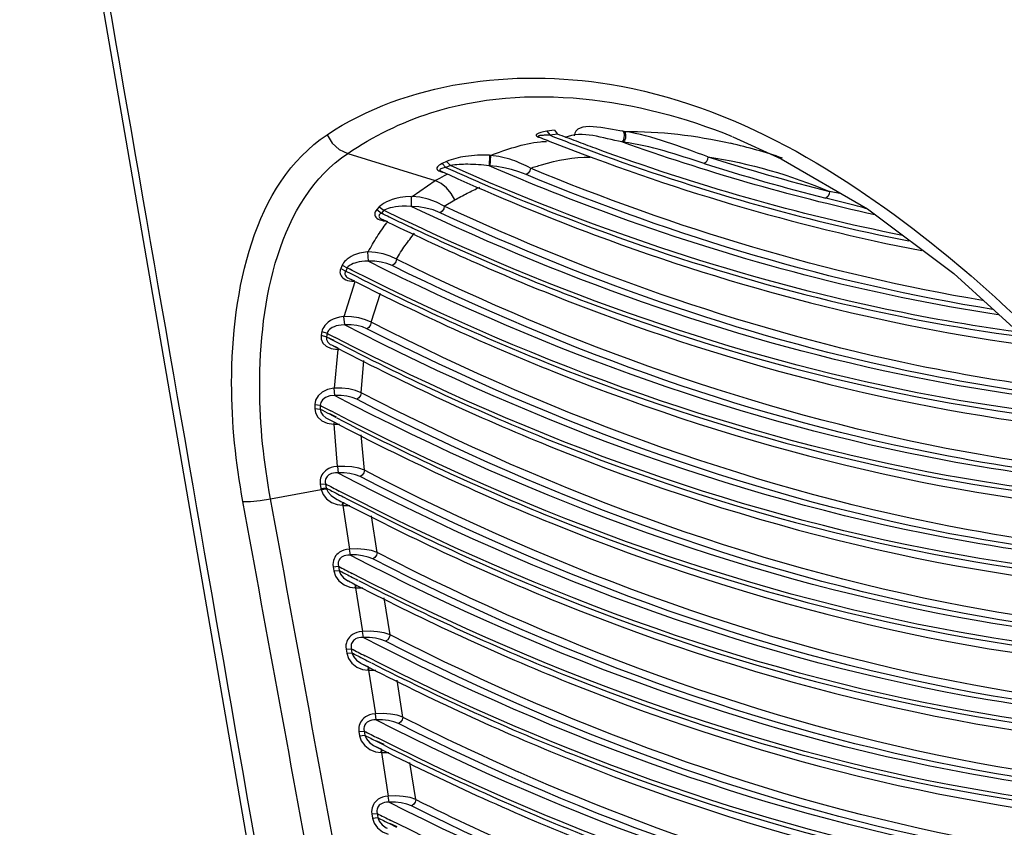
# Paper-space layout 'Sheet' of a CAD drawing. Header units: inches. Extents: x 0.2 to 10.8, y 0.2 to 8.3.
# Tile 294 of 545: x 5.2878 to 5.3575, y 6.2562 to 6.3134. Entities that reach past the tile are written whole.
import ezdxf

# ---------------------------------------------------------------- set-up
doc = ezdxf.new("R2010")
doc.units = ezdxf.units.IN
doc.header["$MEASUREMENT"] = 0
doc.layers.get('0').update_dxf_attribs({"lineweight": 5})

psp = doc.layouts.new('Sheet')

# ---------------------------------------------------------------- linework, layer by layer
at = {"color": 0, "linetype": 'ByBlock', "lineweight": -3}
for p, q in [((5.287766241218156, 6.348325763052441), (5.30525993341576, 6.247258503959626)), ((5.32565307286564, 6.305614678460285), (5.325117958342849, 6.305532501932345)), ((5.325117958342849, 6.305532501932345), (5.325352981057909, 6.305244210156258)), ((5.32565307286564, 6.305614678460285), (5.325885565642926, 6.305325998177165)), ((5.330608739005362, 6.305517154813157), (5.330509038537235, 6.305530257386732)), ((5.325154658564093, 6.304886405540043), (5.32521929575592, 6.304860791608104)), ((5.325154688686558, 6.304907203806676), (5.325219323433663, 6.304883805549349)), ((5.325885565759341, 6.305325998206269), (5.325352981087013, 6.305244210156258)), ((5.330541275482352, 6.304759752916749), (5.330441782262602, 6.304772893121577)), ((5.311007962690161, 6.303958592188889), (5.317200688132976, 6.302031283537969)), ((5.318015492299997, 6.303380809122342), (5.317704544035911, 6.303237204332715)), ((5.318015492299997, 6.303380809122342), (5.318284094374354, 6.303102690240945)), ((5.321062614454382, 6.30382308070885), (5.321026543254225, 6.303079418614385)), ((5.321128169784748, 6.303819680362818), (5.321062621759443, 6.303823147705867)), ((5.321128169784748, 6.303819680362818), (5.321092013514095, 6.303075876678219)), ((5.317704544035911, 6.303237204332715), (5.317974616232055, 6.302959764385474)), ((5.318284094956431, 6.30310269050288), (5.317974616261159, 6.302959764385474)), ((5.321092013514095, 6.303075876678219), (5.321026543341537, 6.303079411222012)), ((5.315569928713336, 6.300910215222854), (5.317200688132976, 6.302031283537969)), ((5.317200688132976, 6.302031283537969), (5.317538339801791, 6.302214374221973)), ((5.317538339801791, 6.302214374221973), (5.317877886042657, 6.302392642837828)), ((5.317877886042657, 6.302392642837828), (5.318096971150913, 6.302503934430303)), ((5.346005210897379, 6.301091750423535), (5.345152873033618, 6.301268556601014)), ((5.315514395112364, 6.30091028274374), (5.315511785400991, 6.300194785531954)), ((5.317856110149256, 6.300213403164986), (5.318590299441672, 6.300664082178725)), ((5.313249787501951, 6.300166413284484), (5.313075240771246, 6.299971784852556)), ((5.313075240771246, 6.299971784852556), (5.31339386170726, 6.299731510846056)), ((5.313249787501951, 6.300166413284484), (5.313566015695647, 6.299923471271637)), ((5.313566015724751, 6.299923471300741), (5.31339386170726, 6.299731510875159)), ((5.313637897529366, 6.299892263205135), (5.313566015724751, 6.299923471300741)), ((5.31363774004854, 6.299888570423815), (5.313566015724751, 6.299923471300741)), ((5.313390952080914, 6.299323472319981), (5.313820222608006, 6.299134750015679)), ((5.313390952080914, 6.299323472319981), (5.313819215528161, 6.299113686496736)), ((5.31339386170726, 6.299731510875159), (5.313541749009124, 6.299666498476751)), ((5.31339386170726, 6.299731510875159), (5.313541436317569, 6.299659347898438)), ((5.31353004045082, 6.299188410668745), (5.313677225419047, 6.299170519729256)), ((5.312416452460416, 6.296972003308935), (5.312452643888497, 6.29631431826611)), ((5.310613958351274, 6.296029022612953), (5.310516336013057, 6.295803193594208)), ((5.310516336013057, 6.295803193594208), (5.310870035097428, 6.295620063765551)), ((5.310613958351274, 6.296029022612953), (5.310966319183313, 6.295842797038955)), ((5.310966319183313, 6.295842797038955), (5.310870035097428, 6.295620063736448)), ((5.310870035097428, 6.295620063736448), (5.311223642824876, 6.295454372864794)), ((5.310870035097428, 6.295620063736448), (5.311222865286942, 6.295440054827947)), ((5.311323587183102, 6.295678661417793), (5.310966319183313, 6.295842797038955)), ((5.311322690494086, 6.295661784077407), (5.310966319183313, 6.295842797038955)), ((5.311065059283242, 6.295115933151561), (5.311491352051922, 6.294917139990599)), ((5.311065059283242, 6.295115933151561), (5.311490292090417, 6.294898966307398)), ((5.310768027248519, 6.292392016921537), (5.311529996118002, 6.294887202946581)), ((5.311296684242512, 6.294896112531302), (5.311481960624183, 6.294887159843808)), ((5.312680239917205, 6.291982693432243), (5.313336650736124, 6.29405662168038)), ((5.310719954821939, 6.29238938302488), (5.310777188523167, 6.291797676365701)), ((5.309180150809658, 6.29132436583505), (5.309133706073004, 6.291075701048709)), ((5.309133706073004, 6.291075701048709), (5.309506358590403, 6.290957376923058)), ((5.309180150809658, 6.29132436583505), (5.309552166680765, 6.291202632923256)), ((5.309552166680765, 6.291202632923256), (5.309506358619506, 6.290957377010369)), ((5.309506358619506, 6.290957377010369), (5.310016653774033, 6.29071346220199)), ((5.309506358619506, 6.290957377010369), (5.310015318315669, 6.290691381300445)), ((5.309491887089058, 6.290281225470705), (5.30984147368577, 6.290120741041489)), ((5.30984147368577, 6.290120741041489), (5.310276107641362, 6.290063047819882)), ((5.309854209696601, 6.290373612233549), (5.310300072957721, 6.290161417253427)), ((5.309854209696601, 6.290373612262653), (5.310298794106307, 6.290141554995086)), ((5.310065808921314, 6.287313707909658), (5.310323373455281, 6.290063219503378)), ((5.310323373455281, 6.290063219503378), (5.310385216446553, 6.290059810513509)), ((5.310323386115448, 6.290063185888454), (5.310339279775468, 6.290142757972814)), ((5.311958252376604, 6.286983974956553), (5.312164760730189, 6.289273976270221)), ((5.310018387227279, 6.287310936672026), (5.31008405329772, 6.286791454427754)), ((5.308675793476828, 6.286148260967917), (5.308673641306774, 6.285877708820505)), ((5.308673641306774, 6.285877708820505), (5.309052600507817, 6.28583064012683)), ((5.308675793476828, 6.286148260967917), (5.309054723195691, 6.286097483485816)), ((5.309054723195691, 6.286097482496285), (5.309052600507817, 6.285830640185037)), ((5.30955087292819, 6.285166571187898), (5.310031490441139, 6.284935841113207)), ((5.30955087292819, 6.285166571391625), (5.310030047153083, 6.284914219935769)), ((5.309714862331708, 6.285480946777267), (5.310193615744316, 6.285230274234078)), ((5.309716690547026, 6.285509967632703), (5.310196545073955, 6.285278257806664)), ((5.309177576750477, 6.285004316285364), (5.309561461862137, 6.284826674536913)), ((5.309561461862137, 6.284826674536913), (5.31000220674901, 6.284762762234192)), ((5.310049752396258, 6.284762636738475), (5.310418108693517, 6.28475023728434)), ((5.310277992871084, 6.281758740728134), (5.310049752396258, 6.284762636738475)), ((5.310049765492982, 6.284762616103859), (5.310071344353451, 6.284916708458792)), ((5.312195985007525, 6.281491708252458), (5.311972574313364, 6.284003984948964)), ((5.310277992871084, 6.281758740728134), (5.310340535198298, 6.281317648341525)), ((5.309064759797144, 6.280502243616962), (5.309438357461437, 6.280528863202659)), ((5.309064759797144, 6.280502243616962), (5.309109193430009, 6.280206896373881)), ((5.309421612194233, 6.28063882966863), (5.309482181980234, 6.280237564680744)), ((5.305543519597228, 6.27946583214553), (5.309123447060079, 6.280131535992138)), ((5.309109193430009, 6.280206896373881), (5.309482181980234, 6.28023756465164)), ((5.309109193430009, 6.280206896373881), (5.309123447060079, 6.280131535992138)), ((5.309123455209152, 6.280131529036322), (5.309497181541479, 6.280185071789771)), ((5.31025608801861, 6.279054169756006), (5.31063422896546, 6.279005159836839)), ((5.31063422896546, 6.279005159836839), (5.310662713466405, 6.279239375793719)), ((5.310682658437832, 6.279004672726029), (5.311171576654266, 6.278995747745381)), ((5.311167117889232, 6.27590732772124), (5.310682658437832, 6.279004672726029)), ((5.31068267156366, 6.279004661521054), (5.310706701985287, 6.279218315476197)), ((5.313095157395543, 6.275657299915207), (5.312686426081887, 6.278270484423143)), ((5.311119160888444, 6.275904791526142), (5.311179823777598, 6.275482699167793)), ((5.309978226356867, 6.274650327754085), (5.310351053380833, 6.274682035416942)), ((5.310351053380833, 6.274682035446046), (5.310396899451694, 6.274388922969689)), ((5.309978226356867, 6.274650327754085), (5.310024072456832, 6.274357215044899)), ((5.310024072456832, 6.274357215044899), (5.310396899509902, 6.274388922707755)), ((5.31154845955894, 6.273160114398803), (5.311576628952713, 6.273394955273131)), ((5.311596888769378, 6.273159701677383), (5.311620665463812, 6.273374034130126)), ((5.311157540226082, 6.273211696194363), (5.31154845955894, 6.273160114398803)), ((5.31159687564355, 6.273159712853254), (5.31208896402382, 6.273151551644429)), ((5.312081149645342, 6.27006355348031), (5.31159687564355, 6.273159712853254)), ((5.314008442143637, 6.269818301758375), (5.313599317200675, 6.272434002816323)), ((5.312033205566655, 6.270060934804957), (5.312094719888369, 6.269638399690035)), ((5.310892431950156, 6.268805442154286), (5.311265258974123, 6.268837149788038)), ((5.310892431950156, 6.268805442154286), (5.310938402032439, 6.268511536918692)), ((5.310938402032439, 6.268511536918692), (5.311311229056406, 6.268543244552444)), ((5.311265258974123, 6.268837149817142), (5.311311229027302, 6.268543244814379)), ((5.311972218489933, 6.267797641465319), (5.312489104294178, 6.267553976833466)), ((5.311972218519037, 6.26779764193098), (5.312487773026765, 6.267532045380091)), ((5.312069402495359, 6.267369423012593), (5.312462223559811, 6.267318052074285)), ((5.312462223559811, 6.267318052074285), (5.3124900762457, 6.267553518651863)), ((5.312510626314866, 6.267317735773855), (5.313005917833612, 6.267310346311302)), ((5.312994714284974, 6.264222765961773), (5.312510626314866, 6.267317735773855)), ((5.312510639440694, 6.267317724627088), (5.312534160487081, 6.26753273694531)), ((5.314921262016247, 6.263982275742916), (5.314511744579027, 6.266600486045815)), ((5.31294678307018, 6.264220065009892), (5.313009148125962, 6.26379709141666)), ((5.311806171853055, 6.262963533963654), (5.312178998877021, 6.26299524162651)), ((5.311806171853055, 6.262963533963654), (5.311852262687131, 6.262668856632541)), ((5.312178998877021, 6.26299524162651), (5.312225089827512, 6.262700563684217)), ((5.311852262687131, 6.262668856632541), (5.312225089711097, 6.262700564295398)), ((5.313052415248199, 6.262276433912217), (5.313565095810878, 6.262016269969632)), ((5.313054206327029, 6.262309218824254), (5.313567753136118, 6.262066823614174)), ((5.312887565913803, 6.261956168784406), (5.313402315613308, 6.26171540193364)), ((5.312887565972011, 6.261956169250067), (5.313401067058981, 6.261693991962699)), ((5.312978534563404, 6.261530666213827), (5.313375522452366, 6.261478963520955)), ((5.313375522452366, 6.261478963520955), (5.313403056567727, 6.261715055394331)), ((5.313423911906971, 6.26147873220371), (5.313922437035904, 6.261472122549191)), ((5.313907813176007, 6.2583849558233), (5.313423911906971, 6.26147873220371)), ((5.313423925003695, 6.26147872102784), (5.313447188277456, 6.261694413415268)), ((5.315833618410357, 6.258149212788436), (5.315423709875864, 6.260769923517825)), ((5.313859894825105, 6.258382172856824), (5.313923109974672, 6.257958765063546)), ((5.31271944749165, 6.257124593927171), (5.31309227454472, 6.257156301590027)), ((5.31271944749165, 6.257124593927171), (5.312765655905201, 6.256829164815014)), ((5.312765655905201, 6.256829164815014), (5.313138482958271, 6.25686087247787)), ((5.313092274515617, 6.257156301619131), (5.313138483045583, 6.256860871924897)), ((5.313966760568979, 6.256440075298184), (5.314477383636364, 6.256183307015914)), ((5.313968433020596, 6.256472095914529), (5.314479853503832, 6.256232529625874))]:
    psp.add_line(p, q, dxfattribs=at)
for points in [[(5.325117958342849, 6.305532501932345), (5.324991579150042, 6.305510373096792), (5.32488049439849, 6.305488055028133), (5.324783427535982, 6.305465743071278), (5.324699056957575, 6.305443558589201), (5.324626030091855, 6.305421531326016), (5.324563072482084, 6.30539960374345), (5.324509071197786, 6.305377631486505), (5.324463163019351, 6.305355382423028), (5.324425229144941, 6.305332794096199), (5.324395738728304, 6.30531014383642), (5.324374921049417, 6.305287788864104), (5.324362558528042, 6.305265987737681), (5.324358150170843, 6.305244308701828), (5.324362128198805, 6.305221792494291), (5.32437689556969, 6.305197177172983), (5.324407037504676, 6.305169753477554), (5.324458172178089, 6.305139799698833), (5.324535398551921, 6.305108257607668), (5.324640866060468, 6.305076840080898), (5.324767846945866, 6.305048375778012)], [(5.330509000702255, 6.305530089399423), (5.330574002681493, 6.305431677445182), (5.330601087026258, 6.305261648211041), (5.330583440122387, 6.305062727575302), (5.330525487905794, 6.304884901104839), (5.330441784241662, 6.30477285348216)], [(5.330608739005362, 6.305517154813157), (5.330674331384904, 6.305418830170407), (5.330701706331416, 6.305248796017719), (5.330683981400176, 6.305049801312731), (5.330625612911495, 6.30487187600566), (5.330541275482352, 6.304759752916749)], [(5.309548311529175, 6.305282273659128), (5.309909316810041, 6.304689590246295), (5.310416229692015, 6.304229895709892), (5.311007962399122, 6.303958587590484)], [(5.325352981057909, 6.305244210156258), (5.325226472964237, 6.305246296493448), (5.325114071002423, 6.305246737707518), (5.325014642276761, 6.305245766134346), (5.324926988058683, 6.305243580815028), (5.324849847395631, 6.305240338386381), (5.324781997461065, 6.305236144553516), (5.324722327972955, 6.305231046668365), (5.324669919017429, 6.305225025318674), (5.324624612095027, 6.305218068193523), (5.324586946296, 6.30521026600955), (5.324557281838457, 6.305201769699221), (5.324535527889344, 6.305192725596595), (5.324521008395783, 6.305182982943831), (5.32451363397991, 6.305172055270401), (5.324514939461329, 6.30515913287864), (5.324528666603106, 6.305143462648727), (5.324559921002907, 6.305124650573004), (5.324587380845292, 6.305112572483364)], [(5.338309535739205, 6.305141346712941), (5.341736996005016, 6.303578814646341), (5.347840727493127, 6.300021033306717), (5.353965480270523, 6.295453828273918), (5.359770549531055, 6.290154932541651)], [(5.336535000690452, 6.303716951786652), (5.336504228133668, 6.303518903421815), (5.336404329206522, 6.303347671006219), (5.336260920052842, 6.30324716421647)], [(5.317704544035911, 6.303237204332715), (5.317585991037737, 6.303176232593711), (5.317490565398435, 6.303116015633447), (5.317417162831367, 6.303056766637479), (5.317364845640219, 6.302998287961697), (5.317333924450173, 6.302941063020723), (5.317324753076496, 6.302885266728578), (5.317340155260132, 6.302827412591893), (5.317388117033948, 6.302767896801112), (5.317471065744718, 6.302712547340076), (5.317584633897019, 6.302665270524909), (5.317718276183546, 6.302628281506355), (5.317862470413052, 6.302601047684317)], [(5.317974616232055, 6.302959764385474), (5.317855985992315, 6.302937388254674), (5.317757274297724, 6.302913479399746), (5.317677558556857, 6.302888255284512), (5.317615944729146, 6.302861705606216), (5.317572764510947, 6.302834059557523), (5.317548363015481, 6.302805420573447), (5.317543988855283, 6.302773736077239), (5.317566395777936, 6.302738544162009), (5.317619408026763, 6.302702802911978), (5.31763959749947, 6.302693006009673)], [(5.323661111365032, 6.302454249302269), (5.323133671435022, 6.302653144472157), (5.32260634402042, 6.302814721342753), (5.322085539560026, 6.302940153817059), (5.321577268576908, 6.303028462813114), (5.321092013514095, 6.303075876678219)], [(5.323953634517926, 6.302917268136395), (5.323913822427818, 6.30272254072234), (5.323807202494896, 6.302553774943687), (5.323661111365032, 6.302454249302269)], [(5.318590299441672, 6.300664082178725), (5.318348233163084, 6.301126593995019), (5.318020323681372, 6.301525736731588), (5.31762891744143, 6.301834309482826), (5.317200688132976, 6.302031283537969)], [(5.345152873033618, 6.301268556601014), (5.345128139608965, 6.301068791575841), (5.345032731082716, 6.300896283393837), (5.344891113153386, 6.300795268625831)], [(5.315514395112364, 6.300910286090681), (5.315100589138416, 6.300888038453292), (5.314739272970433, 6.300835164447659), (5.314431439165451, 6.300766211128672), (5.314168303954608, 6.300688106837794), (5.313943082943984, 6.300604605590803), (5.3137510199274, 6.300518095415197), (5.313588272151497, 6.300430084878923), (5.31345162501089, 6.300341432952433), (5.313339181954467, 6.30025311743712), (5.313249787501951, 6.300166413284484)], [(5.317856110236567, 6.300213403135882), (5.317304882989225, 6.30050134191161), (5.3167205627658, 6.300712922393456), (5.316132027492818, 6.300849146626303), (5.315569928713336, 6.300910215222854)], [(5.313075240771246, 6.299971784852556), (5.313011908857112, 6.299890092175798), (5.312966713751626, 6.299811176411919), (5.31293789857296, 6.299733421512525), (5.312925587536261, 6.299655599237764), (5.312931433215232, 6.299577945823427), (5.312957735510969, 6.299501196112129), (5.313007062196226, 6.299426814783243), (5.313079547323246, 6.299358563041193), (5.313170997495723, 6.299300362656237), (5.313276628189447, 6.299253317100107), (5.313396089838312, 6.299216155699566), (5.31353004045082, 6.299188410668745)], [(5.315511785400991, 6.300194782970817), (5.31517329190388, 6.300211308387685), (5.314872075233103, 6.300206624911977), (5.314611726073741, 6.300188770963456), (5.314386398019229, 6.30016233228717), (5.314191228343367, 6.300129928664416), (5.314022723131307, 6.300093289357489), (5.31387796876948, 6.30005357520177), (5.313754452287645, 6.300011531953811), (5.313650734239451, 6.299967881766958), (5.313566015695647, 6.299923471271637)], [(5.317554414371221, 6.299754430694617), (5.317060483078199, 6.299947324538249), (5.31654817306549, 6.300084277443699), (5.316041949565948, 6.300166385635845), (5.315567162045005, 6.300194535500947)], [(5.317856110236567, 6.300213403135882), (5.31781180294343, 6.300020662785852), (5.317701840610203, 6.299853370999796), (5.317554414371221, 6.299754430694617)], [(5.31339386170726, 6.299731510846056), (5.31333158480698, 6.299687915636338), (5.313284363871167, 6.299644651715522), (5.313250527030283, 6.299600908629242), (5.313229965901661, 6.29955596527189), (5.313224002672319, 6.299509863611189), (5.313234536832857, 6.299462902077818), (5.313263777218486, 6.299415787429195), (5.313312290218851, 6.299370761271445), (5.313377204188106, 6.29933043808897), (5.313390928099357, 6.299323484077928)], [(5.31241645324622, 6.296971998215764), (5.312119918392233, 6.296942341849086), (5.311857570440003, 6.296887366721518), (5.311627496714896, 6.296816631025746), (5.311427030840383, 6.296736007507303), (5.311253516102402, 6.296649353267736), (5.311104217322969, 6.296559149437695), (5.310976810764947, 6.296467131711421), (5.310869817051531, 6.296375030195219), (5.310781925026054, 6.296284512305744), (5.310711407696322, 6.296196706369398), (5.310656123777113, 6.296111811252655), (5.310613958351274, 6.296029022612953)], [(5.31245264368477, 6.29631431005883), (5.312217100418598, 6.296314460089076), (5.312006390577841, 6.296296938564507), (5.311819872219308, 6.296267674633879), (5.311655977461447, 6.296230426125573), (5.311512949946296, 6.296187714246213), (5.311388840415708, 6.296141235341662), (5.311281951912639, 6.296092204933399), (5.311191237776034, 6.296041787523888), (5.311115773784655, 6.295991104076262), (5.31105426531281, 6.29594097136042), (5.311005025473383, 6.295891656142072), (5.310966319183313, 6.295842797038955)], [(5.314465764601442, 6.296459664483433), (5.314029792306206, 6.296679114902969), (5.313523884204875, 6.296842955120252), (5.312990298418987, 6.296941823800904), (5.312466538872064, 6.29697395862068)], [(5.314158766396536, 6.296003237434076), (5.313792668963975, 6.296148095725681), (5.313371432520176, 6.296251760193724), (5.312930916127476, 6.296307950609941), (5.312502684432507, 6.296316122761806)], [(5.314465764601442, 6.296459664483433), (5.314418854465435, 6.296268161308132), (5.31430695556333, 6.296101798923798), (5.314158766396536, 6.296003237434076)], [(5.310516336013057, 6.295803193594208), (5.310483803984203, 6.295709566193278), (5.310466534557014, 6.295621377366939), (5.310462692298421, 6.295536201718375), (5.310472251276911, 6.295451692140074), (5.310496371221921, 6.295367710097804), (5.310536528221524, 6.295285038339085), (5.310594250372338, 6.295204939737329), (5.310670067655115, 6.295129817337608), (5.310762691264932, 6.295062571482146), (5.310870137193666, 6.29500512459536), (5.310992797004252, 6.294957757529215), (5.31113399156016, 6.294920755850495), (5.311296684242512, 6.294896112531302)], [(5.310870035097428, 6.295620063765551), (5.310838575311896, 6.295563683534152), (5.3108195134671, 6.295509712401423), (5.310811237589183, 6.29545675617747), (5.310813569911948, 6.295403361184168), (5.310827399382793, 6.295349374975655), (5.310853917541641, 6.2952952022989), (5.310894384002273, 6.295241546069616), (5.310949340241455, 6.295189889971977), (5.311017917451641, 6.29514214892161), (5.31106505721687, 6.295115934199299)], [(5.3107199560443, 6.292389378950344), (5.31043997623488, 6.292353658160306), (5.310191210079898, 6.29228754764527), (5.309973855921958, 6.292200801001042), (5.309786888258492, 6.292100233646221), (5.309628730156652, 6.291990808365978), (5.309497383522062, 6.291876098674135), (5.309391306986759, 6.291759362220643), (5.309309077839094, 6.291643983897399), (5.309248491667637, 6.291532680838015), (5.309206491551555, 6.291426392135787), (5.309180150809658, 6.29132436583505)], [(5.312680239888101, 6.291982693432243), (5.312280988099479, 6.292165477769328), (5.311806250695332, 6.292299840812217), (5.31128999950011, 6.292376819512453), (5.310768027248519, 6.292392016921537)], [(5.310777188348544, 6.291797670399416), (5.310557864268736, 6.291791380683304), (5.310362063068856, 6.291763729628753), (5.310190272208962, 6.291720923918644), (5.310041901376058, 6.29166737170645), (5.309915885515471, 6.291606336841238), (5.309810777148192, 6.291540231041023), (5.309725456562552, 6.291471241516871), (5.309658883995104, 6.291401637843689), (5.309609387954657, 6.291333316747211), (5.309574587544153, 6.291267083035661), (5.309552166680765, 6.291202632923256)], [(5.312370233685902, 6.291527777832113), (5.312046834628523, 6.291657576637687), (5.311662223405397, 6.29175010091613), (5.31124492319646, 6.291798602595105), (5.310825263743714, 6.291800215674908)], [(5.312680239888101, 6.291982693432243), (5.312631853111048, 6.291791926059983), (5.31251885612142, 6.291626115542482), (5.312370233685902, 6.291527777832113)], [(5.309133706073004, 6.291075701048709), (5.309137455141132, 6.290781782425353), (5.30925603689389, 6.290511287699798), (5.309491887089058, 6.290281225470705)], [(5.309506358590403, 6.290957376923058), (5.309504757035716, 6.290766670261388), (5.309593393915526, 6.290583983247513), (5.309774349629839, 6.290420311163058), (5.30985389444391, 6.290373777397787)], [(5.310018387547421, 6.287310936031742), (5.309575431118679, 6.287224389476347), (5.309191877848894, 6.287032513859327), (5.308907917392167, 6.286769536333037), (5.308736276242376, 6.286469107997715), (5.308675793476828, 6.286148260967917)], [(5.3119582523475, 6.286983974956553), (5.31156614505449, 6.287141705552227), (5.311098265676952, 6.287253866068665), (5.310586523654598, 6.287312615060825), (5.310065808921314, 6.287313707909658)], [(5.310084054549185, 6.28679148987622), (5.309738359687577, 6.286759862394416), (5.309441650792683, 6.286654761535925), (5.309224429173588, 6.28649660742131), (5.309096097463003, 6.286307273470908), (5.309054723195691, 6.286097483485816)], [(5.311646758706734, 6.286529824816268), (5.311333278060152, 6.286657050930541), (5.310957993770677, 6.286747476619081), (5.310547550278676, 6.286794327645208), (5.310131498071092, 6.286794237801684)], [(5.3119582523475, 6.286983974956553), (5.311909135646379, 6.286793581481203), (5.311795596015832, 6.286628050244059), (5.311646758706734, 6.286529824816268)], [(5.308673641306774, 6.285877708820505), (5.308727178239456, 6.285562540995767), (5.308894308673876, 6.285262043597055), (5.309177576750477, 6.285004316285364)], [(5.309052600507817, 6.28583064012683), (5.309100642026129, 6.285617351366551), (5.309237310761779, 6.285406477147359), (5.309464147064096, 6.285216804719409), (5.309550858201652, 6.285166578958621)], [(5.310230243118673, 6.281756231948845), (5.31002587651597, 6.281731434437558), (5.309843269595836, 6.281683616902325), (5.309682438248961, 6.281617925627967), (5.309543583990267, 6.281539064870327), (5.309427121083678, 6.281452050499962), (5.309331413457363, 6.281360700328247), (5.309252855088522, 6.281266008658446), (5.309188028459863, 6.281166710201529), (5.309134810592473, 6.281060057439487), (5.309092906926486, 6.28094243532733), (5.309064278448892, 6.280810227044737), (5.309053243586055, 6.280662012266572), (5.309064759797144, 6.280502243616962)], [(5.312195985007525, 6.281491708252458), (5.311790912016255, 6.281631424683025), (5.311313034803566, 6.28172599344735), (5.31079697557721, 6.281769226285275), (5.310277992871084, 6.281758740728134)], [(5.310292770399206, 6.281315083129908), (5.310133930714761, 6.28131039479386), (5.309993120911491, 6.28128873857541), (5.309870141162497, 6.281253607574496), (5.309764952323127, 6.28120818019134), (5.309677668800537, 6.281155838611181), (5.309606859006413, 6.281099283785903), (5.309549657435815, 6.281039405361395), (5.309503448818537, 6.280975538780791), (5.309466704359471, 6.28090592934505), (5.309439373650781, 6.280828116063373), (5.309423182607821, 6.28073949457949), (5.309421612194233, 6.28063882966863)], [(5.311884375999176, 6.281037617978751), (5.311557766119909, 6.281171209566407), (5.311172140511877, 6.281266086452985), (5.310756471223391, 6.281315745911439), (5.310340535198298, 6.281317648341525)], [(5.312195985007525, 6.281491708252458), (5.312146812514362, 6.281301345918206), (5.312033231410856, 6.281135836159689), (5.311884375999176, 6.281037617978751)], [(5.309123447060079, 6.280131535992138), (5.309260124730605, 6.279783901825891), (5.309515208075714, 6.279460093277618), (5.309864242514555, 6.279206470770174), (5.31025608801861, 6.279054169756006)], [(5.309497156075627, 6.280185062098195), (5.309622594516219, 6.279935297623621), (5.309839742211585, 6.279694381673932), (5.310139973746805, 6.279489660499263)], [(5.303583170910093, 6.279272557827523), (5.304119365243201, 6.279268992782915), (5.304804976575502, 6.279336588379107), (5.305543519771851, 6.279465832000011)], [(5.311119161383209, 6.275904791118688), (5.31091587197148, 6.275880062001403), (5.310734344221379, 6.275832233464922), (5.31057473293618, 6.275766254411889), (5.310437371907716, 6.275686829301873), (5.310322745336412, 6.275599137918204), (5.310229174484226, 6.27550719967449), (5.310152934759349, 6.275412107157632), (5.310090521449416, 6.27531263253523), (5.310039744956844, 6.275206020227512), (5.310000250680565, 6.275088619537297), (5.309973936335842, 6.274956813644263), (5.309965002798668, 6.274809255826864), (5.309978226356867, 6.274650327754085)], [(5.311179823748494, 6.275482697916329), (5.311021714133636, 6.275478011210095), (5.310881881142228, 6.275455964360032), (5.310760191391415, 6.27541997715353), (5.31065665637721, 6.2753732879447), (5.310571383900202, 6.27531945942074), (5.310502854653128, 6.275261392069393), (5.310448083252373, 6.275200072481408), (5.310404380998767, 6.275134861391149), (5.310370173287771, 6.275063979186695), (5.310345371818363, 6.27498491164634), (5.310331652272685, 6.274895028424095), (5.310332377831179, 6.274793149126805), (5.310351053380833, 6.274682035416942)], [(5.313095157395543, 6.275657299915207), (5.31268584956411, 6.275793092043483), (5.312204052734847, 6.275883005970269), (5.31168581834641, 6.275921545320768), (5.311167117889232, 6.27590732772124)], [(5.312784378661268, 6.275202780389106), (5.312453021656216, 6.275337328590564), (5.312062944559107, 6.275432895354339), (5.311644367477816, 6.275482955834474), (5.311227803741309, 6.275485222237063)], [(5.313095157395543, 6.275657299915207), (5.313046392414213, 6.275466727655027), (5.312933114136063, 6.275301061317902), (5.312784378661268, 6.275202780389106)], [(5.310024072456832, 6.274357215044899), (5.310144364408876, 6.273991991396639), (5.310392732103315, 6.27364944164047), (5.310752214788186, 6.273374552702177), (5.311157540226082, 6.273211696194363)], [(5.310396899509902, 6.274388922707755), (5.31051037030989, 6.27412795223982), (5.310722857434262, 6.273875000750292), (5.311018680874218, 6.273662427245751), (5.311055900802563, 6.273642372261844)], [(5.312033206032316, 6.270060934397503), (5.311829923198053, 6.270035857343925), (5.311648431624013, 6.269987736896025), (5.311488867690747, 6.269921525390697), (5.311351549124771, 6.269841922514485), (5.311236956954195, 6.269754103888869), (5.31114339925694, 6.269662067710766), (5.311067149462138, 6.269566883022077), (5.311004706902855, 6.269467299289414), (5.310953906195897, 6.269360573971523), (5.310914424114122, 6.269243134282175), (5.310888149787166, 6.269111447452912), (5.31087923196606, 6.268964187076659), (5.310892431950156, 6.268805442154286)], [(5.314008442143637, 6.269818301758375), (5.313599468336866, 6.269952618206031), (5.313117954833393, 6.270041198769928), (5.312599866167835, 6.270078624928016), (5.312081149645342, 6.27006355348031)], [(5.314008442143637, 6.269818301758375), (5.313960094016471, 6.269627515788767), (5.313847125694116, 6.269461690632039), (5.313698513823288, 6.269363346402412)], [(5.312094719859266, 6.269638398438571), (5.311936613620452, 6.269633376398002), (5.311796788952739, 6.269611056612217), (5.311675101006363, 6.269574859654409), (5.311571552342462, 6.269528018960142), (5.311486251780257, 6.269474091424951), (5.311417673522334, 6.269415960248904), (5.311362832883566, 6.269354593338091), (5.311319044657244, 6.269289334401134), (5.311284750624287, 6.269218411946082), (5.311259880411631, 6.269139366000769), (5.311246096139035, 6.269049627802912), (5.311246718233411, 6.268948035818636), (5.311265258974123, 6.268837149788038)], [(5.313698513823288, 6.269363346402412), (5.313367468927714, 6.269496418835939), (5.312977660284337, 6.269590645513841), (5.312559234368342, 6.269639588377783), (5.312142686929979, 6.26964100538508)], [(5.310938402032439, 6.268511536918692), (5.31105773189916, 6.268148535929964), (5.311304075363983, 6.26780783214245), (5.311662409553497, 6.267533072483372), (5.312069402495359, 6.267369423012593)], [(5.311311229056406, 6.268543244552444), (5.311423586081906, 6.268284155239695), (5.311634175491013, 6.268032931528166), (5.311928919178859, 6.267820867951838), (5.311971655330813, 6.267797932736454)], [(5.312946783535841, 6.264220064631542), (5.312743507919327, 6.264194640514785), (5.312562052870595, 6.26414622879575), (5.312402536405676, 6.264079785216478), (5.312265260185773, 6.264000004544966), (5.312150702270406, 6.263912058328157), (5.312057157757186, 6.263819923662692), (5.311980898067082, 6.263724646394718), (5.311918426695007, 6.263624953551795), (5.311867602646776, 6.263518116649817), (5.311828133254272, 6.263400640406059), (5.311801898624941, 6.263269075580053), (5.311792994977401, 6.263122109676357), (5.311806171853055, 6.262963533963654)], [(5.314921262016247, 6.263982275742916), (5.314512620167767, 6.264115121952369), (5.31403138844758, 6.264202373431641), (5.313513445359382, 6.264238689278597), (5.312994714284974, 6.264222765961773)], [(5.313009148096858, 6.263797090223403), (5.312851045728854, 6.263791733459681), (5.312711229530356, 6.263769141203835), (5.312589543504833, 6.263732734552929), (5.312485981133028, 6.26368574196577), (5.312400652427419, 6.26363171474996), (5.312332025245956, 6.26357351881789), (5.312277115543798, 6.263512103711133), (5.3122332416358, 6.263446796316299), (5.312198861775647, 6.263375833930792), (5.312173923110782, 6.26329681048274), (5.312160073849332, 6.263207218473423), (5.312160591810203, 6.263105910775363), (5.312178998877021, 6.26299524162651)], [(5.31461218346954, 6.263526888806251), (5.314281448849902, 6.26365849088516), (5.313891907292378, 6.263751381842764), (5.313473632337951, 6.263799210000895), (5.313057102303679, 6.263799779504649)], [(5.314921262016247, 6.263982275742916), (5.314873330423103, 6.263791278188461), (5.314760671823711, 6.263625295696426), (5.31461218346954, 6.263526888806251)], [(5.311852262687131, 6.262668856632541), (5.311971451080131, 6.26230660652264), (5.312217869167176, 6.261966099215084), (5.312571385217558, 6.261694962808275), (5.312978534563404, 6.261530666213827)], [(5.312225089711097, 6.262700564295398), (5.312336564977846, 6.262442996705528), (5.312546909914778, 6.262192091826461), (5.312837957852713, 6.261982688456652), (5.312887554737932, 6.261956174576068)], [(5.313859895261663, 6.258382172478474), (5.313656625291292, 6.258356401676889), (5.31347520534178, 6.258307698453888), (5.313315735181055, 6.25824102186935), (5.313178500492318, 6.258161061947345), (5.313063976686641, 6.258072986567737), (5.312970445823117, 6.257980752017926), (5.312894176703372, 6.257885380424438), (5.31283167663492, 6.257785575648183), (5.31278082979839, 6.257678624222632), (5.312741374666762, 6.257561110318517), (5.312715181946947, 6.257429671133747), (5.312706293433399, 6.257283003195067), (5.31271944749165, 6.257124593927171)], [(5.313923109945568, 6.257958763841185), (5.313765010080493, 6.257953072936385), (5.31362520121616, 6.257930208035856), (5.313503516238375, 6.257893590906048), (5.313399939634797, 6.257846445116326), (5.313314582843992, 6.257792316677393), (5.313245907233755, 6.257734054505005), (5.313190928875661, 6.257672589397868), (5.313146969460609, 6.257607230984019), (5.313112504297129, 6.257536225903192), (5.313087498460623, 6.257457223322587), (5.31307358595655, 6.257367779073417), (5.31307400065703, 6.257266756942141), (5.31309227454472, 6.257156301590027)], [(5.315833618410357, 6.258149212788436), (5.315425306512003, 6.258280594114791), (5.314944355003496, 6.258366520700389), (5.314426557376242, 6.258401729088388), (5.313907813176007, 6.2583849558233)], [(5.315525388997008, 6.257693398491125), (5.315194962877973, 6.257823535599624), (5.314805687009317, 6.25791509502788), (5.314387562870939, 6.25796181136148), (5.3139710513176, 6.257961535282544)], [(5.315833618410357, 6.258149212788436), (5.315786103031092, 6.257958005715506), (5.315673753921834, 6.25779186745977), (5.315525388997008, 6.257693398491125)], [(5.312765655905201, 6.256829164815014), (5.312883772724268, 6.256469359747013), (5.31312790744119, 6.256130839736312), (5.313480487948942, 6.255859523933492), (5.313888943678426, 6.255694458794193)], [(5.313138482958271, 6.25686087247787), (5.313248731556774, 6.256605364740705), (5.313456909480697, 6.256356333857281), (5.313747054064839, 6.256147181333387), (5.31380240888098, 6.256117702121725)]]:
    psp.add_lwpolyline(points, dxfattribs=at)
for centre, radius, start, end in [((42.45274583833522, 12.74401485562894), 37.71077811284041, 189.7648500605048, 189.9201794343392), ((5.385295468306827, 6.456557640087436), 0.1631596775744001, 248.1561748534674, 248.3706407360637), ((5.38363031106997, 6.453647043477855), 0.1594354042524, 248.5602186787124, 249.7547105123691), ((5.32970710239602, 6.267975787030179), 0.03765403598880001, 71.22974513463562, 77.0596161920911), ((5.380463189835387, 6.441944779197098), 0.145040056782, 252.3699746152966, 255.9096195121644), ((5.389431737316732, 6.459978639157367), 0.1728955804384, 245.465935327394, 245.65785161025), ((5.380251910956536, 6.44167260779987), 0.1452474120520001, 252.3699746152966, 255.9096195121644), ((5.324182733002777, 6.291039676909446), 0.013116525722, 141.9625724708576, 142.4433771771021), ((5.395523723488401, 6.455689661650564), 0.1855992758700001, 242.4055217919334, 242.6026186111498), ((5.396209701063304, 6.450089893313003), 0.1859501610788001, 242.0492678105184, 242.2800275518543), ((5.396340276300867, 6.451109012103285), 0.1866750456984, 242.1226641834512, 242.3876699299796), ((5.396542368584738, 6.445353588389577), 0.1864250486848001, 242.1451395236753, 242.4829156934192), ((5.396394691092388, 6.444302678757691), 0.1856640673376, 242.0878626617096, 242.375377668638), ((5.395940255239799, 6.443434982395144), 0.1846845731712, 242.3754710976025, 242.5570277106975), ((5.396803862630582, 6.444124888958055), 0.18605211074, 242.2378019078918, 242.4184576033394), ((5.396448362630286, 6.439029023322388), 0.1855334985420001, 242.3510723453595, 242.690881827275), ((5.396295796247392, 6.437971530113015), 0.1847644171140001, 242.2955774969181, 242.584293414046), ((5.396709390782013, 6.437798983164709), 0.1851591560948, 242.4455815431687, 242.6260756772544), ((5.395846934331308, 6.43710682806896), 0.1837901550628, 242.5843883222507, 242.7658091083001), ((5.396373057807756, 6.432733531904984), 0.1846763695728, 242.5581369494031, 242.8996096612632), ((5.396202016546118, 6.431643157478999), 0.183869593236, 242.5037735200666, 242.7936744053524), ((5.395758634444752, 6.430781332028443), 0.1829004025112, 242.7937700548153, 242.9750533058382), ((5.394425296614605, 6.421127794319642), 0.1761124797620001, 243.1639564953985, 246.1016262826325), ((5.396287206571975, 6.426411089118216), 0.1837904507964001, 242.7656543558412, 243.1084907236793), ((5.396116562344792, 6.425323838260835), 0.1829866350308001, 242.7124256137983, 243.0035306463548), ((5.394378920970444, 6.414820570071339), 0.1752577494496, 243.3736528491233, 246.3256522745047), ((5.39617547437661, 6.420030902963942), 0.1828413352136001, 242.9736302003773, 243.3172311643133), ((5.396034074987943, 6.419003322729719), 0.182103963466, 242.921536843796, 243.2138427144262)]:
    psp.add_arc(centre, radius, start, end, dxfattribs=at)
for points, knots in [([(5.30954831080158, 6.305282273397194), (5.315191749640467, 6.309039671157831), (5.332384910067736, 6.311184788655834), (5.346192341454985, 6.302587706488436), (5.352995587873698, 6.29710615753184)], [0, 0, 0, 0, 0.4369407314, 1, 1, 1, 1]), ([(5.311007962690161, 6.303958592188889), (5.312821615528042, 6.305177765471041), (5.321308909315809, 6.309380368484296), (5.331648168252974, 6.307859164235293), (5.33826094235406, 6.305161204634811)], [0, 0, 0, 0, 0.234294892, 1, 1, 1, 1]), ([(5.303583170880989, 6.279272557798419), (5.303077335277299, 6.282044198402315), (5.302119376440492, 6.290815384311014), (5.304318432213, 6.301799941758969), (5.30954831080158, 6.305282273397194)], [0, 0, 0, 0, 0.3095864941, 1, 1, 1, 1]), ([(5.324661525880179, 6.304782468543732), (5.324734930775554, 6.304789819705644), (5.32488240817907, 6.304802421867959), (5.325030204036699, 6.304810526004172), (5.325104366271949, 6.304813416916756)], [0, 0, 0, 0, 0.4984914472, 1, 1, 1, 1]), ([(5.328546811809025, 6.304321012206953), (5.328102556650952, 6.304484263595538), (5.327213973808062, 6.30481532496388), (5.32632837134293, 6.305154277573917), (5.325885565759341, 6.305325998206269)], [0, 0, 0, 0, 0.4991374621, 1, 1, 1, 1]), ([(5.305543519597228, 6.27946583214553), (5.305064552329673, 6.282070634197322), (5.304150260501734, 6.290310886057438), (5.306118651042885, 6.30064608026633), (5.311007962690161, 6.303958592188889)], [0, 0, 0, 0, 0.3096092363, 1, 1, 1, 1]), ([(5.321062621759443, 6.303823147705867), (5.320490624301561, 6.303853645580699), (5.319454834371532, 6.303807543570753), (5.318434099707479, 6.303570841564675), (5.318015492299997, 6.303380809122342)], [0, 0, 0, 0, 0.5547623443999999, 1, 1, 1, 1]), ([(5.323953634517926, 6.302917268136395), (5.323547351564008, 6.303141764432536), (5.322635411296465, 6.303548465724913), (5.321655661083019, 6.303772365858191), (5.321128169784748, 6.303819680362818)], [0, 0, 0, 0, 0.4670818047, 1, 1, 1, 1]), ([(5.317974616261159, 6.302959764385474), (5.318401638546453, 6.302766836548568), (5.31925581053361, 6.302385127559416), (5.320113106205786, 6.302010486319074), (5.320541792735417, 6.301825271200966)], [0, 0, 0, 0, 0.5008525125, 1, 1, 1, 1]), ([(5.321026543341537, 6.303079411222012), (5.320526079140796, 6.303145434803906), (5.319610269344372, 6.303214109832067), (5.318690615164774, 6.303166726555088), (5.318284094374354, 6.303102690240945)], [0, 0, 0, 0, 0.5508913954, 1, 1, 1, 1]), ([(5.358442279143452, 6.291295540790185), (5.355101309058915, 6.291753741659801), (5.341327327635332, 6.294199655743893), (5.327963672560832, 6.298763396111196), (5.318284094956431, 6.30310269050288)], [0, 0, 0, 0, 0.241219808, 1, 1, 1, 1]), ([(5.357093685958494, 6.292514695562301), (5.347900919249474, 6.293910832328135), (5.33566532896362, 6.29715057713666), (5.324008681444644, 6.301791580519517), (5.321026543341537, 6.303079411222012)], [0, 0, 0, 0, 0.7410968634, 1, 1, 1, 1]), ([(5.323953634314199, 6.302917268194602), (5.324086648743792, 6.302957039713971), (5.32435276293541, 6.303036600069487), (5.324619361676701, 6.303114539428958), (5.324752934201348, 6.30315271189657)], [0, 0, 0, 0, 0.4998435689, 1, 1, 1, 1]), ([(5.318166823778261, 6.302453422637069), (5.321575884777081, 6.30091115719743), (5.334865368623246, 6.295408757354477), (5.348940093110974, 6.29171687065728), (5.359491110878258, 6.290325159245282)], [0, 0, 0, 0, 0.2601270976, 1, 1, 1, 1]), ([(5.318590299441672, 6.300664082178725), (5.318882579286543, 6.300825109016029), (5.319471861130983, 6.301136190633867), (5.320071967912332, 6.301425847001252), (5.320373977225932, 6.301564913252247)], [0, 0, 0, 0, 0.5009104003, 1, 1, 1, 1]), ([(5.320541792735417, 6.301825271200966), (5.323704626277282, 6.300458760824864), (5.336049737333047, 6.295566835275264), (5.34904931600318, 6.292259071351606), (5.358796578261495, 6.290957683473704)], [0, 0, 0, 0, 0.2594599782, 1, 1, 1, 1]), ([(5.34787440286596, 6.300011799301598), (5.347388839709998, 6.300152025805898), (5.346393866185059, 6.300411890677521), (5.345398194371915, 6.30066817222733), (5.344891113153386, 6.300795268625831)], [0, 0, 0, 0, 0.4915574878, 1, 1, 1, 1]), ([(5.363777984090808, 6.285175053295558), (5.359617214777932, 6.285576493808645), (5.342311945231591, 6.288131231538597), (5.32559091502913, 6.294075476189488), (5.31363774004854, 6.299888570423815)], [0, 0, 0, 0, 0.239247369, 1, 1, 1, 1]), ([(5.363030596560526, 6.286254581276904), (5.359084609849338, 6.286674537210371), (5.342709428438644, 6.289210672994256), (5.326872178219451, 6.294780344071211), (5.315511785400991, 6.300194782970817)], [0, 0, 0, 0, 0.2397316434, 1, 1, 1, 1]), ([(5.36238619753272, 6.287127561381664), (5.358685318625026, 6.287566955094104), (5.343367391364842, 6.290079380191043), (5.328536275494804, 6.295238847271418), (5.317856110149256, 6.300213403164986)], [0, 0, 0, 0, 0.2403080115, 1, 1, 1, 1]), ([(5.313541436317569, 6.299659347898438), (5.313913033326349, 6.299477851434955), (5.314656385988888, 6.299117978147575), (5.315402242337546, 6.298763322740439), (5.315775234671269, 6.298587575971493)], [0, 0, 0, 0, 0.5007441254, 1, 1, 1, 1]), ([(5.313861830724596, 6.299092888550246), (5.318016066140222, 6.297066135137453), (5.334120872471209, 6.289958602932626), (5.351471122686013, 6.285494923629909), (5.364397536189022, 6.284271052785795)], [0, 0, 0, 0, 0.2625322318, 1, 1, 1, 1]), ([(5.362819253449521, 6.286572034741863), (5.359059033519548, 6.286997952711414), (5.343485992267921, 6.289479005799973), (5.328405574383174, 6.294700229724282), (5.317554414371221, 6.299754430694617)], [0, 0, 0, 0, 0.2401982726, 1, 1, 1, 1]), ([(5.312466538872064, 6.29697395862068), (5.312661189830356, 6.297340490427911), (5.31307190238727, 6.298046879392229), (5.313540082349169, 6.29871679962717), (5.313784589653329, 6.299034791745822)], [0, 0, 0, 0, 0.508506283, 1, 1, 1, 1]), ([(5.315775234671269, 6.298587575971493), (5.319747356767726, 6.296715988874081), (5.335155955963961, 6.290144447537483), (5.351676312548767, 6.286023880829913), (5.36398503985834, 6.284869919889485)], [0, 0, 0, 0, 0.2620898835, 1, 1, 1, 1]), ([(5.314465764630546, 6.296459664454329), (5.314656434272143, 6.296787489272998), (5.315057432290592, 6.29741778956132), (5.31551125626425, 6.298011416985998), (5.315747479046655, 6.298292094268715)], [0, 0, 0, 0, 0.5083023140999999, 1, 1, 1, 1]), ([(5.366688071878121, 6.280410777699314), (5.36219370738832, 6.280765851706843), (5.343427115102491, 6.283295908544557), (5.325318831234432, 6.289847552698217), (5.31245264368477, 6.29631431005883)], [0, 0, 0, 0, 0.2384334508, 1, 1, 1, 1]), ([(5.3662354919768, 6.28122513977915), (5.361941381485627, 6.281610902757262), (5.344051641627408, 6.284169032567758), (5.326779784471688, 6.290372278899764), (5.314465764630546, 6.296459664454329)], [0, 0, 0, 0, 0.2388866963, 1, 1, 1, 1]), ([(5.367243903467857, 6.279377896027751), (5.362613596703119, 6.279704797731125), (5.343251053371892, 6.282185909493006), (5.324568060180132, 6.288952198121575), (5.311322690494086, 6.295661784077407)], [0, 0, 0, 0, 0.2381688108, 1, 1, 1, 1]), ([(5.366524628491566, 6.280701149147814), (5.362182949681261, 6.281072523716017), (5.344085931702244, 6.28359348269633), (5.326609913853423, 6.28984806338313), (5.314158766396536, 6.296003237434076)], [0, 0, 0, 0, 0.2388082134, 1, 1, 1, 1]), ([(5.311222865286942, 6.295440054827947), (5.315833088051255, 6.293094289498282), (5.333629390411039, 6.284959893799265), (5.353027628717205, 6.280064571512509), (5.367394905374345, 6.279085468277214)], [0, 0, 0, 0, 0.2642730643, 1, 1, 1, 1]), ([(5.311529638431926, 6.294878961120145), (5.316135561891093, 6.292537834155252), (5.333930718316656, 6.284408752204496), (5.353316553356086, 6.27950169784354), (5.367684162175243, 6.278492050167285)], [0, 0, 0, 0, 0.2640169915, 1, 1, 1, 1]), ([(5.369192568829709, 6.274723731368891), (5.364359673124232, 6.27501789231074), (5.344098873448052, 6.277476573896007), (5.32456756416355, 6.284654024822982), (5.310777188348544, 6.291797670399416)], [0, 0, 0, 0, 0.2376636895, 1, 1, 1, 1]), ([(5.369085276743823, 6.274995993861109), (5.36439056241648, 6.27531045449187), (5.344741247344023, 6.277778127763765), (5.325787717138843, 6.28467678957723), (5.312370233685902, 6.291527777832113)], [0, 0, 0, 0, 0.2379916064, 1, 1, 1, 1]), ([(5.368871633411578, 6.275504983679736), (5.364218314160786, 6.275833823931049), (5.344751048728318, 6.278340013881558), (5.325978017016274, 6.285192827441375), (5.312680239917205, 6.291982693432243)], [0, 0, 0, 0, 0.238056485, 1, 1, 1, 1]), ([(5.369546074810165, 6.273720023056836), (5.364633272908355, 6.273985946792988), (5.344019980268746, 6.276369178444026), (5.324138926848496, 6.283641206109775), (5.310118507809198, 6.290907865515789)], [0, 0, 0, 0, 0.2375471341, 1, 1, 1, 1]), ([(5.310015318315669, 6.290691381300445), (5.314901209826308, 6.288147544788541), (5.33372112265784, 6.27937889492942), (5.354381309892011, 6.274231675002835), (5.36962298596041, 6.273436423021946)], [0, 0, 0, 0, 0.2652009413, 1, 1, 1, 1]), ([(5.310337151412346, 6.290121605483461), (5.31520661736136, 6.287589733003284), (5.333982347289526, 6.27884735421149), (5.354575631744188, 6.273689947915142), (5.369783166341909, 6.272845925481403)], [0, 0, 0, 0, 0.2648911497, 1, 1, 1, 1]), ([(5.370771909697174, 6.269119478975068), (5.365756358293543, 6.269371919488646), (5.34468266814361, 6.271761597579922), (5.324373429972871, 6.279277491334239), (5.310084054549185, 6.28679148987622)], [0, 0, 0, 0, 0.2372575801, 1, 1, 1, 1]), ([(5.370729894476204, 6.269380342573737), (5.365844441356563, 6.269653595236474), (5.345349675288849, 6.272055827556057), (5.325586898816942, 6.279299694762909), (5.311646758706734, 6.286529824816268)], [0, 0, 0, 0, 0.2375670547, 1, 1, 1, 1]), ([(5.370592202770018, 6.269879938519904), (5.365742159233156, 6.270166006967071), (5.345403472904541, 6.27260308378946), (5.325796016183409, 6.27980694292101), (5.311958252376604, 6.286983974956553)], [0, 0, 0, 0, 0.2376162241, 1, 1, 1, 1]), ([(5.370918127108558, 6.268133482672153), (5.365871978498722, 6.268362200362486), (5.344663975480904, 6.2706681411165), (5.324207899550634, 6.278169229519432), (5.309818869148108, 6.285695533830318)], [0, 0, 0, 0, 0.2372647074, 1, 1, 1, 1]), ([(5.310232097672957, 6.285210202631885), (5.315209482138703, 6.282614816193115), (5.334368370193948, 6.273691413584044), (5.355443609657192, 6.268530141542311), (5.37095977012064, 6.267853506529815)], [0, 0, 0, 0, 0.2654808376, 1, 1, 1, 1]), ([(5.310068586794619, 6.284894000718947), (5.315060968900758, 6.282275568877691), (5.334292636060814, 6.273258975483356), (5.355452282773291, 6.268005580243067), (5.371046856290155, 6.267263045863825)], [0, 0, 0, 0, 0.2652932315, 1, 1, 1, 1]), ([(5.371464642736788, 6.263567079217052), (5.366410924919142, 6.263805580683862), (5.34516647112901, 6.26616003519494), (5.32468955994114, 6.273732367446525), (5.310292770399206, 6.281315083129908)], [0, 0, 0, 0, 0.2371832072, 1, 1, 1, 1]), ([(5.371456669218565, 6.263824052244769), (5.3665326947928, 6.264082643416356), (5.345866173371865, 6.266446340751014), (5.325933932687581, 6.273741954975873), (5.311884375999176, 6.281037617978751)], [0, 0, 0, 0, 0.2374937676, 1, 1, 1, 1]), ([(5.37144591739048, 6.264315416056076), (5.366547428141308, 6.264582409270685), (5.345992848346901, 6.266968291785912), (5.326171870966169, 6.274234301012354), (5.312195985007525, 6.281491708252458)], [0, 0, 0, 0, 0.2375253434, 1, 1, 1, 1]), ([(5.371487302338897, 6.262588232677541), (5.366444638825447, 6.262806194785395), (5.345251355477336, 6.265066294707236), (5.324799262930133, 6.272523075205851), (5.310411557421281, 6.280018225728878)], [0, 0, 0, 0, 0.2372967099, 1, 1, 1, 1]), ([(5.31069923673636, 6.279196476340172), (5.315679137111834, 6.276596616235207), (5.334864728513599, 6.267644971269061), (5.355961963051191, 6.262443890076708), (5.37150771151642, 6.261722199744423)], [0, 0, 0, 0, 0.2652340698, 1, 1, 1, 1]), ([(5.310864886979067, 6.279512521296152), (5.315835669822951, 6.27693270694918), (5.334970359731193, 6.268065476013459), (5.356009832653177, 6.262957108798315), (5.371494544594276, 6.262310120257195)], [0, 0, 0, 0, 0.2654380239, 1, 1, 1, 1]), ([(5.371450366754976, 6.258049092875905), (5.366469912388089, 6.258298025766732), (5.345551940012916, 6.260653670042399), (5.32538165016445, 6.268065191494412), (5.311179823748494, 6.275482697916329)], [0, 0, 0, 0, 0.2373601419, 1, 1, 1, 1]), ([(5.371478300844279, 6.258797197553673), (5.366650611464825, 6.259071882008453), (5.346410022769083, 6.261450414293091), (5.326882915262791, 6.268559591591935), (5.313095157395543, 6.275657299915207)], [0, 0, 0, 0, 0.2376994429, 1, 1, 1, 1]), ([(5.37145762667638, 6.258306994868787), (5.366606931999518, 6.258574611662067), (5.346265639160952, 6.260934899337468), (5.326638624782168, 6.26807084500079), (5.312784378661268, 6.275202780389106)], [0, 0, 0, 0, 0.2376716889, 1, 1, 1, 1]), ([(5.371410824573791, 6.257071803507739), (5.366448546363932, 6.25730270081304), (5.345613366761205, 6.259570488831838), (5.325499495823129, 6.266856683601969), (5.311327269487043, 6.274174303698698)], [0, 0, 0, 0, 0.2374869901, 1, 1, 1, 1]), ([(5.311613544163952, 6.273352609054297), (5.316510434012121, 6.270818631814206), (5.335388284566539, 6.262080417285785), (5.356099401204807, 6.256976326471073), (5.371376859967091, 6.256209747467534)], [0, 0, 0, 0, 0.264948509, 1, 1, 1, 1]), ([(5.311778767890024, 6.273670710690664), (5.316669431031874, 6.271155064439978), (5.335507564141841, 6.262495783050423), (5.356174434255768, 6.257483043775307), (5.371400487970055, 6.25679392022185)], [0, 0, 0, 0, 0.2651576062, 1, 1, 1, 1]), ([(5.371266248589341, 6.253294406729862), (5.366529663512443, 6.253584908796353), (5.346692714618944, 6.255978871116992), (5.327549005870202, 6.262910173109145), (5.314008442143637, 6.269818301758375)], [0, 0, 0, 0, 0.2379113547, 1, 1, 1, 1]), ([(5.371233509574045, 6.252542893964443), (5.36634447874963, 6.252809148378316), (5.345833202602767, 6.255184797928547), (5.326049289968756, 6.26241442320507), (5.312094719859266, 6.269638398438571)], [0, 0, 0, 0, 0.2375698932, 1, 1, 1, 1]), ([(5.37124509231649, 6.252803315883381), (5.366485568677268, 6.253087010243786), (5.346548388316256, 6.255463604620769), (5.327305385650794, 6.262421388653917), (5.313698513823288, 6.269363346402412)], [0, 0, 0, 0, 0.2378827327, 1, 1, 1, 1]), ([(5.371194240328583, 6.251563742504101), (5.366323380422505, 6.251812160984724), (5.345894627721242, 6.254101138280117), (5.326167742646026, 6.261207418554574), (5.312243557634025, 6.268332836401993)], [0, 0, 0, 0, 0.2376957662, 1, 1, 1, 1]), ([(5.312692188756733, 6.267831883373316), (5.31749270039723, 6.265384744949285), (5.335996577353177, 6.256946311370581), (5.356247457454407, 6.252028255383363), (5.371185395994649, 6.251285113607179)], [0, 0, 0, 0, 0.2648488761, 1, 1, 1, 1]), ([(5.312527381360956, 6.267511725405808), (5.317334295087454, 6.265046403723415), (5.335878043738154, 6.256529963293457), (5.356173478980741, 6.251522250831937), (5.371162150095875, 6.250703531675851)], [0, 0, 0, 0, 0.2646438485, 1, 1, 1, 1]), ([(5.37101959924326, 6.247038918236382), (5.366221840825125, 6.247321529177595), (5.346115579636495, 6.249714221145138), (5.326716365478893, 6.256764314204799), (5.313009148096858, 6.263797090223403)], [0, 0, 0, 0, 0.2377812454, 1, 1, 1, 1]), ([(5.371030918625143, 6.247302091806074), (5.366362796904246, 6.247601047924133), (5.346829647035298, 6.249991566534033), (5.327970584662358, 6.256773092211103), (5.31461218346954, 6.263526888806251)], [0, 0, 0, 0, 0.2380944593, 1, 1, 1, 1]), ([(5.37098041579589, 6.246057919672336), (5.366200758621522, 6.246322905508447), (5.346176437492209, 6.248630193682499), (5.326834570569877, 6.255559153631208), (5.313158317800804, 6.262494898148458)], [0, 0, 0, 0, 0.2379055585, 1, 1, 1, 1]), ([(5.313440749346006, 6.261673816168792), (5.318157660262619, 6.259276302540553), (5.336366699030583, 6.250979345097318), (5.35624827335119, 6.246067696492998), (5.370948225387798, 6.245199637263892)], [0, 0, 0, 0, 0.2643403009, 1, 1, 1, 1]), ([(5.313604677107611, 6.261996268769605), (5.318315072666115, 6.25961673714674), (5.336484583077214, 6.251396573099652), (5.356321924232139, 6.246572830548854), (5.370972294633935, 6.245778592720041)], [0, 0, 0, 0, 0.2645374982, 1, 1, 1, 1]), ([(5.37105199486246, 6.247794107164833), (5.367086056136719, 6.248054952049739), (5.350617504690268, 6.249954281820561), (5.334586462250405, 6.25501925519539), (5.323079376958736, 6.260114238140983)], [0, 0, 0, 0, 0.2400195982, 1, 1, 1, 1]), ([(5.370807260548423, 6.241537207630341), (5.366100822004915, 6.241835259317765), (5.346398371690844, 6.244242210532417), (5.327382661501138, 6.251114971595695), (5.313923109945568, 6.257958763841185)], [0, 0, 0, 0, 0.2379895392, 1, 1, 1, 1]), ([(5.370817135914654, 6.241803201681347), (5.366240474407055, 6.242116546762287), (5.347110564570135, 6.244518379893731), (5.328634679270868, 6.251125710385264), (5.315525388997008, 6.257693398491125)], [0, 0, 0, 0, 0.2383071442, 1, 1, 1, 1]), ([(5.370767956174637, 6.24055437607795), (5.366079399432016, 6.240835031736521), (5.346457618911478, 6.243157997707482), (5.327498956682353, 6.249912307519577), (5.314070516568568, 6.256660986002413)], [0, 0, 0, 0, 0.2381114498, 1, 1, 1, 1])]:
    psp.add_open_spline(points, degree=3, knots=knots, dxfattribs=at)
for points in [[(5.330509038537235, 6.305530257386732), (5.32936087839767, 6.305680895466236), (5.327167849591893, 6.306347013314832), (5.327051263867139, 6.30519489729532)], [(5.330441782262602, 6.304772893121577), (5.329115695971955, 6.305023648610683), (5.327641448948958, 6.305617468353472), (5.326404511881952, 6.305077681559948)], [(5.330608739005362, 6.305517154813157), (5.333134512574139, 6.305539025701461), (5.33567699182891, 6.305236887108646), (5.338139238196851, 6.304673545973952)], [(5.336535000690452, 6.303716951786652), (5.33459129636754, 6.304412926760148), (5.332649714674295, 6.305206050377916), (5.330608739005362, 6.305517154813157)], [(5.321128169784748, 6.303819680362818), (5.322274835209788, 6.304238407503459), (5.3234468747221, 6.304660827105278), (5.324661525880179, 6.304782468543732)], [(5.32521929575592, 6.304860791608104), (5.333770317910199, 6.301474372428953), (5.342655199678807, 6.298800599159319), (5.351688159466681, 6.29707043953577)], [(5.348372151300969, 6.299605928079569), (5.342295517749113, 6.300933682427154), (5.336299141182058, 6.3026801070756), (5.330441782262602, 6.304772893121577)], [(5.336260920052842, 6.30324716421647), (5.334381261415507, 6.303843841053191), (5.332496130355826, 6.304499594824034), (5.330541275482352, 6.304759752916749)], [(5.328459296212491, 6.304061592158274), (5.335710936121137, 6.301387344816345), (5.343187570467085, 6.299239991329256), (5.350773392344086, 6.297759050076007)], [(5.350312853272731, 6.298144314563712), (5.342916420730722, 6.299618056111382), (5.335625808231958, 6.301719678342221), (5.328546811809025, 6.304321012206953)], [(5.324752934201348, 6.30315271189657), (5.325870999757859, 6.303472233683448), (5.327035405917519, 6.303732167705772), (5.328197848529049, 6.303702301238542)], [(5.336535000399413, 6.303716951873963), (5.339487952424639, 6.303271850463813), (5.34239507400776, 6.302414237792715), (5.345152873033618, 6.301268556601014)], [(5.355987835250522, 6.293532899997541), (5.345014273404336, 6.29537333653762), (5.334225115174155, 6.298639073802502), (5.323953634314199, 6.302917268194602)], [(5.356714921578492, 6.292896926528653), (5.345389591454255, 6.294708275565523), (5.334248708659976, 6.298044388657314), (5.323661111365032, 6.302454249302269)], [(5.352995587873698, 6.29710615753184), (5.355359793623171, 6.295201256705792), (5.357617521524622, 6.293158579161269), (5.359767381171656, 6.291014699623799)], [(5.308818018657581, 6.25069359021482), (5.307066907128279, 6.260218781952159), (5.305321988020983, 6.269745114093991), (5.303583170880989, 6.279272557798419)], [(5.310769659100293, 6.250889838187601), (5.309021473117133, 6.260414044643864), (5.30727945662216, 6.26993938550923), (5.305543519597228, 6.27946583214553)]]:
    psp.add_open_spline(points, degree=3, dxfattribs=at)

doc.saveas('drawing.dxf')
